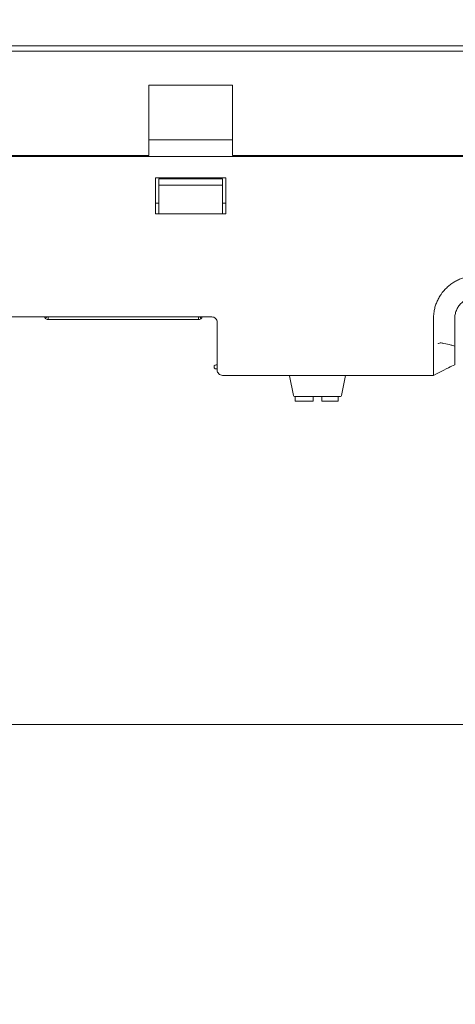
# Model space of a CAD drawing. Header units: millimetres. Extents: x -1114 to 1396, y -630 to 631.
# Tile 467 of 656: x 363 to 404, y -315 to -222. Entities that reach past the tile are written whole.
import ezdxf

# ---------------------------------------------------------------- set-up
doc = ezdxf.new("R2010")
doc.units = ezdxf.units.MM
doc.header["$MEASUREMENT"] = 0

msp = doc.modelspace()

# ---------------------------------------------------------------- linework, layer by layer
at = {"lineweight": 18}
for points, knots in [([(1038.9843, -629.7647), (1038.9843, -629.7647), (-1111.4882, -629.7647), (-1111.4882, -629.7647), (-1111.4882, -629.7647), (-1111.4882, -629.7647), (-1111.4882, 630.7883), (-1111.4882, 630.7883), (-1111.4882, 630.7883), (-1111.4882, 630.7883), (1038.9843, 630.7883), (1038.9843, 630.7883)], [0, 0, 0, 0, 0.3333333, 0.3333333, 0.3333333, 0.3333333, 0.6666667, 0.6666667, 0.6666667, 0.6666667, 1, 1, 1, 1]), ([(402.0199, -249.7256), (402.046, -249.5886), (402.0792, -249.4542), (402.1191, -249.3222), (402.1191, -249.3222), (402.159, -249.1903), (402.2056, -249.0609), (402.2587, -248.934), (402.2587, -248.934), (402.3119, -248.8071), (402.3717, -248.6826), (402.4382, -248.5607), (402.4382, -248.5607), (402.4715, -248.4997), (402.5065, -248.4393), (402.5429, -248.3801), (402.5429, -248.3801), (402.5793, -248.321), (402.6171, -248.263), (402.6563, -248.2061), (402.6563, -248.2061), (402.813, -247.9787), (402.9917, -247.7697), (403.1925, -247.5791), (403.1925, -247.5791), (403.2427, -247.5315), (403.2943, -247.485), (403.3473, -247.4397), (403.3473, -247.4397), (403.4003, -247.3944), (403.4543, -247.3506), (403.5091, -247.3084), (403.5091, -247.3084), (403.6189, -247.224), (403.7324, -247.1457), (403.8494, -247.0734), (403.8494, -247.0734), (403.9665, -247.0012), (404.0871, -246.935), (404.2115, -246.8749), (404.2115, -246.8749), (404.2736, -246.8449), (404.3368, -246.8165), (404.4008, -246.7896), (404.4008, -246.7896), (404.4649, -246.7627), (404.53, -246.7374), (404.5954, -246.714), (404.5954, -246.714), (404.7262, -246.6671), (404.8585, -246.6273), (404.9922, -246.5944), (404.9922, -246.5944), (405.1258, -246.5615), (405.2609, -246.5354), (405.3973, -246.5161), (405.3973, -246.5161), (405.4314, -246.5113), (405.4656, -246.5069), (405.4999, -246.503), (405.4999, -246.503), (405.5342, -246.4991), (405.5686, -246.4958), (405.6031, -246.493), (405.6031, -246.493), (405.6722, -246.4874), (405.7416, -246.484), (405.8114, -246.4817), (405.8114, -246.4817), (405.8811, -246.4795), (405.9508, -246.4785), (406.0206, -246.4779), (406.0206, -246.4779), (406.0903, -246.4774), (406.1601, -246.4773), (406.2298, -246.4774), (406.2298, -246.4774), (406.2995, -246.4775), (406.3693, -246.4778), (406.439, -246.4781), (406.439, -246.4781), (406.5088, -246.4785), (406.5785, -246.4787), (406.6482, -246.4788), (406.6482, -246.4788), (406.7877, -246.479), (406.9272, -246.479), (407.0667, -246.479), (407.0667, -246.479), (409.2983, -246.4789), (411.5299, -246.4788), (413.7615, -246.4787), (413.7615, -246.4787), (418.2248, -246.4786), (422.6881, -246.4785), (427.1513, -246.4785)], [0, 0, 0, 0, 0.0416667, 0.0416667, 0.0416667, 0.0416667, 0.0833333, 0.0833333, 0.0833333, 0.0833333, 0.125, 0.125, 0.125, 0.125, 0.1666667, 0.1666667, 0.1666667, 0.1666667, 0.2083333, 0.2083333, 0.2083333, 0.2083333, 0.25, 0.25, 0.25, 0.25, 0.2916667, 0.2916667, 0.2916667, 0.2916667, 0.3333333, 0.3333333, 0.3333333, 0.3333333, 0.375, 0.375, 0.375, 0.375, 0.4166667, 0.4166667, 0.4166667, 0.4166667, 0.4583333, 0.4583333, 0.4583333, 0.4583333, 0.5, 0.5, 0.5, 0.5, 0.5416667, 0.5416667, 0.5416667, 0.5416667, 0.5833333, 0.5833333, 0.5833333, 0.5833333, 0.625, 0.625, 0.625, 0.625, 0.6666667, 0.6666667, 0.6666667, 0.6666667, 0.7083333, 0.7083333, 0.7083333, 0.7083333, 0.75, 0.75, 0.75, 0.75, 0.7916667, 0.7916667, 0.7916667, 0.7916667, 0.8333333, 0.8333333, 0.8333333, 0.8333333, 0.875, 0.875, 0.875, 0.875, 0.9166667, 0.9166667, 0.9166667, 0.9166667, 0.9583333, 0.9583333, 0.9583333, 0.9583333, 1, 1, 1, 1]), ([(403.9485, -250.4783), (403.949, -250.4471), (403.9494, -250.4159), (403.9507, -250.3847), (403.9507, -250.3847), (403.9522, -250.3504), (403.9548, -250.3161), (403.9582, -250.2819), (403.9582, -250.2819), (403.9647, -250.2171), (403.9742, -250.1526), (403.9868, -250.0887), (403.9868, -250.0887), (404.0123, -249.9602), (404.0506, -249.834), (404.1008, -249.713), (404.1008, -249.713), (404.1257, -249.6527), (404.1537, -249.5936), (404.1844, -249.5361), (404.1844, -249.5361), (404.2151, -249.4786), (404.2486, -249.4227), (404.2848, -249.3684), (404.2848, -249.3684), (404.3575, -249.2594), (404.4411, -249.1574), (404.5338, -249.0646), (404.5338, -249.0646), (404.6261, -248.9723), (404.7273, -248.8891), (404.8358, -248.8165), (404.8358, -248.8165), (404.9446, -248.7436), (405.0607, -248.6814), (405.1815, -248.6313), (405.1815, -248.6313), (405.2371, -248.6082), (405.2937, -248.5876), (405.3511, -248.5697), (405.3511, -248.5697), (405.4186, -248.5485), (405.4873, -248.531), (405.5567, -248.5171), (405.5567, -248.5171), (405.6526, -248.4979), (405.7499, -248.4856), (405.8475, -248.4811), (405.8475, -248.4811), (405.8812, -248.4796), (405.9149, -248.479), (405.9485, -248.4783)], [0, 0, 0, 0, 0.0769231, 0.0769231, 0.0769231, 0.0769231, 0.1538462, 0.1538462, 0.1538462, 0.1538462, 0.2307692, 0.2307692, 0.2307692, 0.2307692, 0.3076923, 0.3076923, 0.3076923, 0.3076923, 0.3846154, 0.3846154, 0.3846154, 0.3846154, 0.4615385, 0.4615385, 0.4615385, 0.4615385, 0.5384615, 0.5384615, 0.5384615, 0.5384615, 0.6153846, 0.6153846, 0.6153846, 0.6153846, 0.6923077, 0.6923077, 0.6923077, 0.6923077, 0.7692308, 0.7692308, 0.7692308, 0.7692308, 0.8461538, 0.8461538, 0.8461538, 0.8461538, 0.9230769, 0.9230769, 0.9230769, 0.9230769, 1, 1, 1, 1]), ([(401.9531, -251.7409), (401.9601, -251.4041), (401.9452, -251.0673), (401.9443, -250.7304), (401.9443, -250.7304), (401.9438, -250.562), (401.9469, -250.3937), (401.958, -250.2262), (401.958, -250.2262), (401.9691, -250.0586), (401.9882, -249.8916), (402.0199, -249.7256)], [0, 0, 0, 0, 0.3333333, 0.3333333, 0.3333333, 0.3333333, 0.6666667, 0.6666667, 0.6666667, 0.6666667, 1, 1, 1, 1]), ([(365.3946, -250.4748), (365.3612, -250.4415), (365.3346, -250.4015), (365.3165, -250.358), (365.3165, -250.358), (365.3125, -250.3483), (365.3089, -250.3384), (365.3058, -250.3284)], [0, 0, 0, 0, 0.5, 0.5, 0.5, 0.5, 1, 1, 1, 1]), ([(380.1725, -250.3284), (380.1693, -250.3384), (380.1657, -250.3483), (380.1617, -250.358), (380.1617, -250.358), (380.1437, -250.4015), (380.117, -250.4415), (380.0837, -250.4748)], [0, 0, 0, 0, 0.5, 0.5, 0.5, 0.5, 1, 1, 1, 1]), ([(381.5788, -250.8283), (381.5788, -250.6957), (381.5261, -250.5686), (381.4323, -250.4748), (381.4323, -250.4748), (381.3386, -250.381), (381.2114, -250.3283), (381.0788, -250.3283)], [0, 0, 0, 0, 0.5, 0.5, 0.5, 0.5, 1, 1, 1, 1]), ([(381.5788, -250.8283), (381.5788, -250.6957), (381.5261, -250.5686), (381.4323, -250.4748), (381.4323, -250.4748), (381.3386, -250.381), (381.2114, -250.3283), (381.0788, -250.3283)], [0, 0, 0, 0, 0.5, 0.5, 0.5, 0.5, 1, 1, 1, 1]), ([(403.9485, -251.0958), (403.9485, -250.9929), (403.9485, -250.89), (403.9485, -250.7871), (403.9485, -250.7871), (403.9485, -250.6842), (403.9485, -250.5813), (403.9485, -250.4783)], [0, 0, 0, 0, 0.5, 0.5, 0.5, 0.5, 1, 1, 1, 1]), ([(401.9527, -252.7511), (401.9497, -252.5828), (401.948, -252.4144), (401.948, -252.246), (401.948, -252.246), (401.948, -252.0777), (401.9496, -251.9093), (401.9531, -251.7409)], [0, 0, 0, 0, 0.5, 0.5, 0.5, 0.5, 1, 1, 1, 1]), ([(403.9485, -252.5256), (403.9485, -252.2873), (403.9485, -252.049), (403.9485, -251.8107), (403.9485, -251.8107), (403.9485, -251.5724), (403.9485, -251.3341), (403.9485, -251.0958)], [0, 0, 0, 0, 0.5, 0.5, 0.5, 0.5, 1, 1, 1, 1]), ([(401.9525, -252.8283), (401.9484, -252.995), (401.9477, -253.1594), (401.9482, -253.3215), (401.9482, -253.3215), (401.9484, -253.4026), (401.9489, -253.4831), (401.9493, -253.563), (401.9493, -253.563), (401.9497, -253.6429), (401.95, -253.7223), (401.95, -253.801), (401.95, -253.801), (401.9501, -253.8404), (401.95, -253.8795), (401.9499, -253.9181), (401.9499, -253.9181), (401.9499, -253.9568), (401.9498, -253.995), (401.9497, -254.0328), (401.9497, -254.0328), (401.9494, -254.1083), (401.9491, -254.1823), (401.9489, -254.2546), (401.9489, -254.2546), (401.9484, -254.3992), (401.948, -254.5373), (401.9481, -254.6687), (401.9481, -254.6687), (401.9481, -254.6851), (401.9481, -254.7014), (401.9481, -254.7176), (401.9481, -254.7176), (401.9481, -254.7337), (401.9481, -254.7497), (401.9482, -254.7656), (401.9482, -254.7656), (401.9482, -254.7973), (401.9483, -254.8283), (401.9484, -254.8587), (401.9484, -254.8587), (401.9486, -254.9195), (401.9488, -254.9777), (401.9491, -255.0334), (401.9491, -255.0334), (401.9496, -255.1449), (401.95, -255.2463), (401.9495, -255.3374), (401.9495, -255.3374), (401.9494, -255.3602), (401.9492, -255.3823), (401.9491, -255.4036), (401.9491, -255.4036), (401.949, -255.425), (401.9488, -255.4455), (401.9487, -255.4652), (401.9487, -255.4652), (401.9485, -255.5046), (401.9483, -255.5409), (401.9483, -255.5741), (401.9483, -255.5741), (401.9483, -255.6404), (401.949, -255.6944), (401.9509, -255.7356)], [0, 0, 0, 0, 0.0625, 0.0625, 0.0625, 0.0625, 0.125, 0.125, 0.125, 0.125, 0.1875, 0.1875, 0.1875, 0.1875, 0.25, 0.25, 0.25, 0.25, 0.3125, 0.3125, 0.3125, 0.3125, 0.375, 0.375, 0.375, 0.375, 0.4375, 0.4375, 0.4375, 0.4375, 0.5, 0.5, 0.5, 0.5, 0.5625, 0.5625, 0.5625, 0.5625, 0.625, 0.625, 0.625, 0.625, 0.6875, 0.6875, 0.6875, 0.6875, 0.75, 0.75, 0.75, 0.75, 0.8125, 0.8125, 0.8125, 0.8125, 0.875, 0.875, 0.875, 0.875, 0.9375, 0.9375, 0.9375, 0.9375, 1, 1, 1, 1]), ([(403.9485, -253.0662), (403.8319, -253.0348), (403.7152, -253.0037), (403.5984, -252.9733), (403.5984, -252.9733), (403.376, -252.9155), (403.1532, -252.858), (402.928, -252.815), (402.928, -252.815), (402.8154, -252.7935), (402.7016, -252.7731), (402.5872, -252.7774), (402.5872, -252.7774), (402.5301, -252.7796), (402.4715, -252.7888), (402.4214, -252.8207), (402.4214, -252.8207), (402.4066, -252.8301), (402.3933, -252.8428), (402.38, -252.8555)], [0, 0, 0, 0, 0.2, 0.2, 0.2, 0.2, 0.4, 0.4, 0.4, 0.4, 0.6, 0.6, 0.6, 0.6, 0.8, 0.8, 0.8, 0.8, 1, 1, 1, 1]), ([(403.9485, -253.2385), (403.9485, -253.1802), (403.9485, -253.1213), (403.9485, -253.062), (403.9485, -253.062), (403.9485, -253.0028), (403.9485, -252.9431), (403.9485, -252.8835), (403.9485, -252.8835), (403.9485, -252.7643), (403.9485, -252.6449), (403.9485, -252.5256)], [0, 0, 0, 0, 0.3333333, 0.3333333, 0.3333333, 0.3333333, 0.6666667, 0.6666667, 0.6666667, 0.6666667, 1, 1, 1, 1]), ([(403.9485, -253.2385), (403.9485, -253.3558), (403.9485, -253.4694), (403.9485, -253.5793), (403.9485, -253.5793), (403.9485, -253.6342), (403.9485, -253.6883), (403.9485, -253.7413), (403.9485, -253.7413), (403.9485, -253.7678), (403.9485, -253.7941), (403.9485, -253.8201), (403.9485, -253.8201), (403.9485, -253.8461), (403.9485, -253.8719), (403.9485, -253.8974), (403.9485, -253.8974), (403.9485, -253.9482), (403.9485, -253.9973), (403.9485, -254.0448), (403.9485, -254.0448), (403.9485, -254.0686), (403.9485, -254.092), (403.9485, -254.1149), (403.9485, -254.1149), (403.9485, -254.1379), (403.9485, -254.1604), (403.9485, -254.1824), (403.9485, -254.1824), (403.9485, -254.2704), (403.9485, -254.35), (403.9485, -254.4217), (403.9485, -254.4217), (403.9485, -254.4575), (403.9485, -254.4914), (403.9485, -254.5231), (403.9485, -254.5231), (403.9485, -254.539), (403.9485, -254.5544), (403.9485, -254.5692), (403.9485, -254.5692), (403.9485, -254.5841), (403.9485, -254.5983), (403.9485, -254.6119), (403.9485, -254.6119), (403.9485, -254.6663), (403.9485, -254.7106), (403.9485, -254.7449), (403.9485, -254.7449), (403.9485, -254.762), (403.9485, -254.7762), (403.9485, -254.7878), (403.9485, -254.7878), (403.9485, -254.7937), (403.9485, -254.7989), (403.9485, -254.8034), (403.9485, -254.8034), (403.9485, -254.8079), (403.9485, -254.8119), (403.9485, -254.8152), (403.9485, -254.8152), (403.9485, -254.8214), (403.9485, -254.8256), (403.9485, -254.8281)], [0, 0, 0, 0, 0.0625, 0.0625, 0.0625, 0.0625, 0.125, 0.125, 0.125, 0.125, 0.1875, 0.1875, 0.1875, 0.1875, 0.25, 0.25, 0.25, 0.25, 0.3125, 0.3125, 0.3125, 0.3125, 0.375, 0.375, 0.375, 0.375, 0.4375, 0.4375, 0.4375, 0.4375, 0.5, 0.5, 0.5, 0.5, 0.5625, 0.5625, 0.5625, 0.5625, 0.625, 0.625, 0.625, 0.625, 0.6875, 0.6875, 0.6875, 0.6875, 0.75, 0.75, 0.75, 0.75, 0.8125, 0.8125, 0.8125, 0.8125, 0.875, 0.875, 0.875, 0.875, 0.9375, 0.9375, 0.9375, 0.9375, 1, 1, 1, 1]), ([(381.4788, -254.8283), (381.4073, -254.8283), (381.3413, -254.8665), (381.3056, -254.9283), (381.3056, -254.9283), (381.2699, -254.9902), (381.2699, -255.0665), (381.3056, -255.1283), (381.3056, -255.1283), (381.3413, -255.1902), (381.4073, -255.2283), (381.4788, -255.2283)], [0, 0, 0, 0, 0.3333333, 0.3333333, 0.3333333, 0.3333333, 0.6666667, 0.6666667, 0.6666667, 0.6666667, 1, 1, 1, 1]), ([(381.5788, -255.3283), (381.5788, -255.4609), (381.6315, -255.5881), (381.7252, -255.6819), (381.7252, -255.6819), (381.819, -255.7757), (381.9462, -255.8283), (382.0788, -255.8283)], [0, 0, 0, 0, 0.5, 0.5, 0.5, 0.5, 1, 1, 1, 1]), ([(401.9509, -255.7356), (401.9517, -255.751), (401.9514, -255.7645), (401.9507, -255.7761), (401.9507, -255.7761), (401.95, -255.7877), (401.9488, -255.7974), (401.9479, -255.8051), (401.9479, -255.8051), (401.9462, -255.8206), (401.9453, -255.8283), (401.9514, -255.8283)], [0, 0, 0, 0, 0.3333333, 0.3333333, 0.3333333, 0.3333333, 0.6666667, 0.6666667, 0.6666667, 0.6666667, 1, 1, 1, 1])]:
    msp.add_open_spline(points, degree=3, knots=knots, dxfattribs=at)
for points in [[(360.5788, -224.8283), (360.5788, -224.8283), (364.0788, -224.8283), (364.0788, -224.8283)], [(364.0788, -224.8283), (364.0788, -224.8283), (463.5788, -224.8283), (463.5788, -224.8283)], [(364.0788, -225.3283), (364.0788, -225.3283), (360.0788, -225.3283), (360.0788, -225.3283)], [(463.5788, -225.3283), (463.5788, -225.3283), (364.0788, -225.3283), (364.0788, -225.3283)], [(375.1288, -235.1337), (375.1288, -235.1337), (375.1288, -228.5352), (375.1288, -228.5352)], [(383.0288, -228.5352), (383.0288, -228.5352), (375.1288, -228.5352), (375.1288, -228.5352)], [(383.0288, -228.5352), (383.0288, -228.5352), (383.0288, -235.1337), (383.0288, -235.1337)], [(383.0288, -233.678), (383.0288, -233.678), (375.1288, -233.678), (375.1288, -233.678)], [(360.0788, -235.1337), (360.0788, -235.1337), (364.0788, -235.1337), (364.0788, -235.1337)], [(360.0788, -235.2337), (360.0788, -235.2337), (364.0788, -235.2337), (364.0788, -235.2337)], [(375.1288, -235.1337), (375.1288, -235.1337), (364.0788, -235.1337), (364.0788, -235.1337)], [(463.5788, -235.2337), (463.5788, -235.2337), (364.0788, -235.2337), (364.0788, -235.2337)], [(440.1288, -235.1337), (440.1288, -235.1337), (383.0288, -235.1337), (383.0288, -235.1337)], [(375.7788, -240.6337), (375.7788, -240.6337), (375.7788, -237.2337), (375.7788, -237.2337)], [(375.7788, -237.2337), (375.7788, -237.2337), (382.3788, -237.2337), (382.3788, -237.2337)], [(376.0788, -237.9337), (376.0788, -237.9337), (376.0788, -237.3337), (376.0788, -237.3337)], [(376.0788, -237.3337), (376.0788, -237.3337), (382.0788, -237.3337), (382.0788, -237.3337)], [(376.0788, -237.9337), (376.0788, -237.9337), (376.0788, -240.0213), (376.0788, -240.0213)], [(382.0788, -237.9337), (382.0788, -237.9337), (376.0788, -237.9337), (376.0788, -237.9337)], [(382.0788, -237.3337), (382.0788, -237.3337), (382.0788, -237.9337), (382.0788, -237.9337)], [(382.0788, -240.0213), (382.0788, -240.0213), (382.0788, -237.9337), (382.0788, -237.9337)], [(382.3788, -237.2337), (382.3788, -237.2337), (382.3788, -240.6337), (382.3788, -240.6337)], [(375.7786, -239.6337), (375.7786, -239.6337), (376.0788, -239.6337), (376.0788, -239.6337)], [(382.0788, -239.6337), (382.0788, -239.6337), (382.3789, -239.6337), (382.3789, -239.6337)], [(382.3788, -240.6337), (382.3788, -240.6337), (375.7788, -240.6337), (375.7788, -240.6337)], [(376.0788, -240.6337), (376.0788, -240.6337), (376.0788, -240.0213), (376.0788, -240.0213)], [(382.0788, -240.0213), (382.0788, -240.0213), (382.0788, -240.6337), (382.0788, -240.6337)], [(360.5788, -250.3283), (360.5788, -250.3283), (364.0788, -250.3283), (364.0788, -250.3283)], [(381.0788, -250.3283), (381.0788, -250.3283), (364.0788, -250.3283), (364.0788, -250.3283)], [(381.0788, -250.3283), (381.0788, -250.3283), (364.0788, -250.3283), (364.0788, -250.3283)], [(365.541, -250.3283), (365.541, -250.3283), (365.3946, -250.4748), (365.3946, -250.4748)], [(365.3946, -250.4748), (365.4621, -250.5423), (365.5536, -250.5802), (365.6491, -250.5802)], [(365.6491, -250.5802), (365.6491, -250.5802), (365.6491, -250.3283), (365.6491, -250.3283)], [(379.8291, -250.5802), (379.8291, -250.5802), (365.6491, -250.5802), (365.6491, -250.5802)], [(379.8291, -250.5802), (379.8291, -250.5802), (379.8291, -250.3283), (379.8291, -250.3283)], [(379.8291, -250.5802), (379.9246, -250.5802), (380.0162, -250.5423), (380.0837, -250.4748)], [(379.9372, -250.3283), (379.9372, -250.3283), (380.0837, -250.4748), (380.0837, -250.4748)], [(381.5788, -252.8283), (381.5788, -252.8283), (381.5788, -250.8283), (381.5788, -250.8283)], [(381.5788, -252.8283), (381.5788, -252.8283), (381.5788, -250.8283), (381.5788, -250.8283)], [(381.5788, -255.3283), (381.5788, -255.3283), (381.5788, -252.8283), (381.5788, -252.8283)], [(401.9525, -252.8283), (401.9531, -252.8026), (401.9532, -252.7769), (401.9527, -252.7511)], [(381.5788, -254.8283), (381.5788, -254.8283), (381.4788, -254.8283), (381.4788, -254.8283)], [(381.5788, -255.2283), (381.5788, -255.2283), (381.4788, -255.2283), (381.4788, -255.2283)], [(401.9343, -255.8385), (402.519, -255.5428), (403.3752, -255.1066), (403.6571, -254.9624)], [(403.6248, -254.9903), (403.6248, -254.9903), (403.5961, -255.0047), (403.5961, -255.0047)], [(403.6502, -254.9657), (403.6502, -254.9657), (403.7887, -254.903), (403.7887, -254.903)], [(403.7887, -254.903), (403.7887, -254.903), (403.9606, -254.8226), (403.9606, -254.8226)], [(403.9122, -254.8471), (403.9122, -254.8471), (403.9485, -254.8287), (403.9485, -254.8287)], [(403.9485, -254.8283), (403.9485, -254.8283), (403.9441, -254.8305), (403.9441, -254.8305)], [(400.9556, -255.8283), (400.9556, -255.8283), (382.0788, -255.8283), (382.0788, -255.8283)], [(382.0788, -255.8283), (382.0788, -255.8283), (400.9557, -255.8283), (400.9557, -255.8283)], [(388.383, -255.8873), (388.3783, -255.864), (388.3654, -255.8431), (388.3467, -255.8283)], [(388.383, -255.8873), (388.383, -255.8873), (388.7508, -257.7266), (388.7508, -257.7266)], [(393.283, -257.7266), (393.283, -257.7266), (393.6621, -255.8311), (393.6621, -255.8311)], [(393.6871, -255.8283), (393.6683, -255.8431), (393.6555, -255.864), (393.6508, -255.8873)], [(393.6621, -255.8311), (393.6621, -255.8311), (393.6627, -255.8283), (393.6627, -255.8283)], [(401.9514, -255.8283), (401.9514, -255.8283), (400.9556, -255.8283), (400.9556, -255.8283)], [(401.9514, -255.8283), (401.9514, -255.8283), (400.9557, -255.8283), (400.9557, -255.8283)], [(388.7508, -257.7266), (388.7602, -257.7733), (388.8012, -257.807), (388.8489, -257.807)], [(393.1849, -257.807), (393.1849, -257.807), (388.8489, -257.807), (388.8489, -257.807)], [(388.9182, -258.257), (388.9182, -258.257), (388.9182, -257.8069), (388.9182, -257.8069)], [(390.6182, -258.257), (390.6182, -258.257), (388.9182, -258.257), (388.9182, -258.257)], [(390.6182, -257.807), (390.6182, -257.807), (390.6182, -258.257), (390.6182, -258.257)], [(391.4182, -258.257), (391.4182, -258.257), (391.4182, -257.807), (391.4182, -257.807)], [(392.9682, -258.257), (392.9682, -258.257), (391.4182, -258.257), (391.4182, -258.257)], [(392.9682, -257.8069), (392.9682, -257.8069), (392.9682, -258.257), (392.9682, -258.257)], [(393.1849, -257.807), (393.2326, -257.807), (393.2736, -257.7733), (393.283, -257.7266)], [(-1112.4766, -288.6727), (-1112.4766, -288.6727), (1037.9959, -288.6727), (1037.9959, -288.6727)]]:
    msp.add_open_spline(points, degree=3, dxfattribs=at)

doc.saveas('drawing.dxf')
